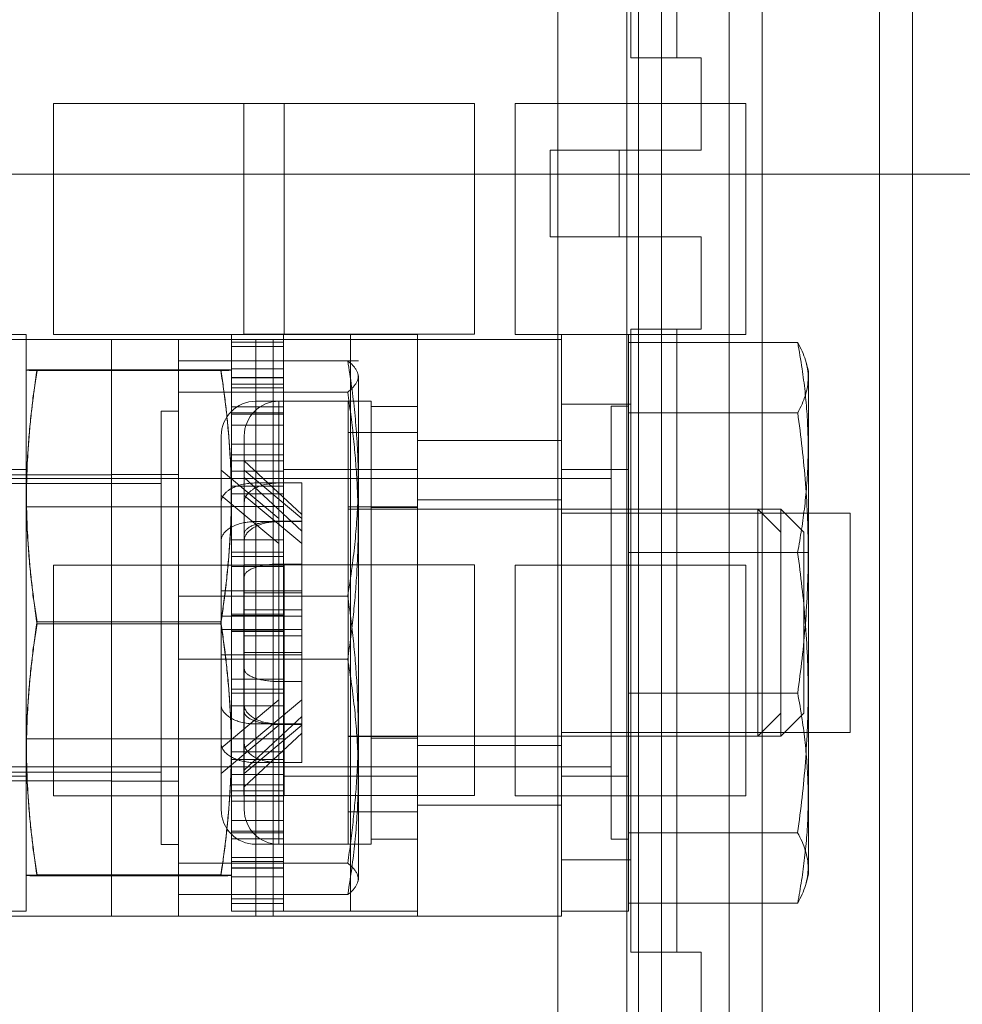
# Model space of a CAD drawing. Header units: inches. Extents: x 1 to 109, y 1 to 85.
# Tile 603 of 656: x 93.212 to 93.893, y 20.431 to 21.142. Entities that reach past the tile are written whole.
import ezdxf

# ---------------------------------------------------------------- set-up
doc = ezdxf.new("R2010")
doc.units = ezdxf.units.IN
doc.header["$MEASUREMENT"] = 0

msp = doc.modelspace()

# ---------------------------------------------------------------- linework, layer by layer
at = {"color": 7, "linetype": 'Continuous', "lineweight": 15, "ltscale": 5}
for p, q in [((93.60098, 13.53994), (93.60098, 29.78994)), ((93.65081, 29.78994), (93.65081, 13.53994)), ((93.65914, 29.78994), (93.65914, 13.53994)), ((93.67569, 29.78994), (93.67569, 13.53994)), ((93.72468, 29.78994), (93.72468, 13.53994)), ((93.74843, 13.53994), (93.74843, 29.78994)), ((93.83318, 29.78994), (93.83318, 13.53994)), ((93.85694, 13.53994), (93.85694, 29.78994)), ((93.65359, 21.56773), (93.65359, 21.1144)), ((93.68692, 21.56773), (93.68692, 21.1144)), ((93.68692, 21.1144), (93.65359, 21.1144)), ((93.68692, 21.1144), (93.70442, 21.1144)), ((93.70442, 21.1144), (93.70442, 21.04773)), ((93.40331, 21.08144), (93.23664, 21.08144)), ((93.23664, 21.08144), (93.23664, 20.91477)), ((93.37414, 21.08161), (93.54081, 21.08161)), ((93.37414, 20.91494), (93.37414, 21.08161)), ((93.40331, 20.91477), (93.40331, 21.08144)), ((93.54081, 21.08161), (93.54081, 20.91494)), ((93.56998, 21.08144), (93.56998, 20.91477)), ((93.73664, 21.08144), (93.56998, 21.08144)), ((93.73664, 20.91477), (93.73664, 21.08144)), ((93.59525, 21.04773), (93.59525, 20.98523)), ((93.59525, 21.04773), (93.64525, 21.04773)), ((93.64525, 21.04773), (93.64525, 20.98523)), ((93.70442, 21.04773), (93.64525, 21.04773)), ((91.67248, 21.03059), (96.25581, 21.03059)), ((93.64525, 20.98523), (93.59525, 20.98523)), ((93.64525, 20.98523), (93.70442, 20.98523)), ((93.70442, 20.98523), (93.70442, 20.91857)), ((93.65359, 20.91857), (93.65359, 20.46857)), ((93.68692, 20.91857), (93.65359, 20.91857)), ((93.70442, 20.91857), (93.68692, 20.91857)), ((93.68692, 20.91857), (93.68692, 20.46857)), ((93.21692, 20.91477), (93.16859, 20.91477)), ((93.27859, 20.9111), (93.17442, 20.9111)), ((93.17442, 20.9111), (93.38275, 20.9111)), ((93.21692, 20.49811), (93.21692, 20.91477)), ((93.23664, 20.91477), (93.40331, 20.91477)), ((93.32692, 20.9111), (93.27859, 20.9111)), ((93.27859, 20.9111), (93.27859, 20.49444)), ((93.27859, 20.49444), (93.27859, 20.9111)), ((93.27859, 20.9111), (93.38275, 20.9111)), ((93.32692, 20.9111), (93.32692, 20.49444)), ((93.36525, 20.88344), (93.36525, 20.91468)), ((93.36525, 20.91468), (93.36525, 20.90596)), ((93.40275, 20.91468), (93.36525, 20.91468)), ((93.54081, 20.91494), (93.37414, 20.91494)), ((93.38275, 20.9111), (93.39525, 20.9111)), ((93.38275, 20.49444), (93.38275, 20.9111)), ((93.39525, 20.9111), (93.39525, 20.49444)), ((93.39525, 20.9111), (93.49942, 20.9111)), ((93.39525, 20.9111), (93.60359, 20.9111)), ((93.45109, 20.91477), (93.40275, 20.91477)), ((93.40275, 20.49811), (93.40275, 20.91477)), ((93.40275, 20.88344), (93.40275, 20.91468)), ((93.40275, 20.91468), (93.40275, 20.90596)), ((93.49942, 20.91477), (93.45109, 20.91477)), ((93.45109, 20.49811), (93.45109, 20.91477)), ((93.49942, 20.49811), (93.49942, 20.91477)), ((93.49942, 20.9111), (93.49942, 20.49444)), ((93.49942, 20.9111), (93.60359, 20.9111)), ((93.56998, 20.91477), (93.73664, 20.91477)), ((93.65192, 20.91477), (93.60359, 20.91477)), ((93.60359, 20.49812), (93.60359, 20.91476)), ((93.60359, 20.49444), (93.60359, 20.9111)), ((93.65192, 20.49812), (93.65192, 20.91476)), ((93.36525, 20.88991), (93.36525, 20.9092)), ((93.36525, 20.87879), (93.36525, 20.9092)), ((93.40275, 20.9092), (93.36525, 20.9092)), ((93.36525, 20.90596), (93.36525, 20.87603)), ((93.40275, 20.90596), (93.36525, 20.90596)), ((93.40275, 20.88991), (93.40275, 20.9092)), ((93.40275, 20.9092), (93.40275, 20.87879)), ((93.40275, 20.90596), (93.40275, 20.87603)), ((93.65192, 20.90895), (93.65192, 20.85815)), ((93.65192, 20.75724), (93.65192, 20.90895)), ((93.65192, 20.90895), (93.77412, 20.90895)), ((93.32692, 20.87293), (93.32692, 20.89571)), ((93.32692, 20.89571), (93.32692, 20.72566)), ((93.32692, 20.89571), (93.45692, 20.89571)), ((93.45692, 20.8957), (93.44911, 20.8957)), ((93.44911, 20.8957), (93.44911, 20.89566)), ((93.44911, 20.89566), (93.45692, 20.89566)), ((93.45692, 20.89571), (93.45692, 20.89566)), ((93.45692, 20.8957), (93.45692, 20.89571)), ((93.45692, 20.89566), (93.45692, 20.8957)), ((93.21714, 20.88894), (93.21692, 20.8881)), ((93.35747, 20.88926), (93.22471, 20.88926)), ((93.35747, 20.8886), (93.22471, 20.8886)), ((93.36525, 20.8881), (93.36503, 20.88893)), ((93.36525, 20.86239), (93.36525, 20.88991)), ((93.40275, 20.88991), (93.36525, 20.88991)), ((93.40275, 20.86239), (93.40275, 20.88991)), ((93.78192, 20.8881), (93.78021, 20.89448)), ((93.21692, 20.8881), (93.21692, 20.52477)), ((93.36525, 20.8881), (93.36525, 20.52477)), ((93.36525, 20.85706), (93.36525, 20.88365)), ((93.36525, 20.88365), (93.36525, 20.84926)), ((93.40275, 20.88365), (93.36525, 20.88365)), ((93.40275, 20.88352), (93.36525, 20.88352)), ((93.36525, 20.87879), (93.36525, 20.88352)), ((93.36525, 20.88344), (93.40275, 20.88344)), ((93.40275, 20.85706), (93.40275, 20.88365)), ((93.40275, 20.88365), (93.40275, 20.84926)), ((93.40275, 20.87879), (93.40275, 20.88352)), ((93.45692, 20.88444), (93.45638, 20.88647)), ((93.45692, 20.52111), (93.45692, 20.88443)), ((93.78192, 20.8881), (93.78192, 20.52477)), ((93.40275, 20.87879), (93.36525, 20.87879)), ((93.36525, 20.87603), (93.36525, 20.85706)), ((93.40275, 20.87603), (93.36525, 20.87603)), ((93.40275, 20.87603), (93.40275, 20.85706)), ((93.32692, 20.68011), (93.32692, 20.87293)), ((93.32692, 20.87293), (93.44911, 20.87293)), ((93.36525, 20.83536), (93.36525, 20.86239)), ((93.40275, 20.86239), (93.36525, 20.86239)), ((93.44942, 20.86644), (93.38275, 20.86644)), ((93.38275, 20.63336), (93.38275, 20.86644)), ((93.46609, 20.86644), (93.39942, 20.86644)), ((93.46609, 20.86644), (93.39942, 20.86644)), ((93.39942, 20.664), (93.39942, 20.86644)), ((93.39942, 20.63336), (93.39942, 20.86644)), ((93.40275, 20.83536), (93.40275, 20.86239)), ((93.44942, 20.86644), (93.44942, 20.54644)), ((93.46609, 20.54644), (93.46609, 20.86644)), ((93.46609, 20.86644), (93.46609, 20.54644)), ((93.49942, 20.86269), (93.46609, 20.86269)), ((93.49942, 20.86269), (93.46609, 20.86269)), ((93.49942, 20.86269), (93.46609, 20.86269)), ((93.46609, 20.55019), (93.46609, 20.86269)), ((93.46609, 20.55019), (93.46609, 20.86269)), ((93.46609, 20.55019), (93.46609, 20.86269)), ((93.49942, 20.55019), (93.49942, 20.86269)), ((93.49942, 20.55019), (93.49942, 20.86269)), ((93.49942, 20.55019), (93.49942, 20.86269)), ((93.60359, 20.8644), (93.65359, 20.8644)), ((93.60359, 20.8644), (93.60359, 20.53523)), ((93.65192, 20.86285), (93.63942, 20.86285)), ((93.63942, 20.86283), (93.63942, 20.55005)), ((93.65192, 20.55005), (93.65192, 20.86283)), ((93.65359, 20.53523), (93.65359, 20.8644)), ((93.32692, 20.85918), (93.31442, 20.85918)), ((93.31442, 20.54636), (93.31442, 20.85918)), ((93.32692, 20.85918), (93.32692, 20.54636)), ((93.36525, 20.81598), (93.36525, 20.85812)), ((93.36525, 20.85812), (93.36525, 20.83536)), ((93.40275, 20.85812), (93.36525, 20.85812)), ((93.40275, 20.85706), (93.36525, 20.85706)), ((93.40275, 20.81598), (93.40275, 20.85812)), ((93.40275, 20.85812), (93.40275, 20.83536)), ((93.65192, 20.85815), (93.65192, 20.65564)), ((93.65192, 20.85815), (93.77416, 20.85815)), ((93.36525, 20.84926), (93.36525, 20.82783)), ((93.40275, 20.84926), (93.36525, 20.84926)), ((93.40275, 20.84926), (93.40275, 20.82783)), ((93.35775, 20.64712), (93.35775, 20.84144)), ((93.37442, 20.67317), (93.37442, 20.84144)), ((93.37442, 20.64712), (93.37442, 20.84144)), ((93.49942, 20.84394), (93.44942, 20.84394)), ((93.44942, 20.56995), (93.44942, 20.84394)), ((93.49942, 20.56995), (93.49942, 20.84394)), ((93.40275, 20.83536), (93.36525, 20.83536)), ((93.60359, 20.83811), (93.49942, 20.83811)), ((93.49942, 20.57477), (93.49942, 20.83811)), ((93.60359, 20.57477), (93.60359, 20.83811)), ((93.36525, 20.82783), (93.36525, 20.79033)), ((93.40275, 20.82783), (93.36525, 20.82783)), ((93.40275, 20.82783), (93.40275, 20.79033)), ((93.40275, 20.82352), (93.36525, 20.82352)), ((93.36525, 20.82352), (93.36525, 20.58936)), ((93.37442, 20.82349), (93.37442, 20.72803)), ((93.37442, 20.82349), (93.37442, 20.81135)), ((93.41609, 20.78469), (93.37442, 20.82349)), ((93.40275, 20.58936), (93.40275, 20.82352)), ((93.63942, 20.81061), (92.41442, 20.81061)), ((93.21692, 20.81727), (93.16859, 20.81727)), ((93.27859, 20.81319), (93.17442, 20.81319)), ((93.21692, 20.59561), (93.21692, 20.81726)), ((93.32692, 20.8136), (93.27859, 20.8136)), ((93.27859, 20.8136), (93.27859, 20.59194)), ((93.27859, 20.59238), (93.27859, 20.81316)), ((93.32692, 20.8136), (93.32692, 20.59194)), ((93.35775, 20.81671), (93.35775, 20.79848)), ((93.35775, 20.81671), (93.35775, 20.72951)), ((93.39942, 20.78183), (93.35775, 20.81671)), ((93.36525, 20.79955), (93.36525, 20.81598)), ((93.40275, 20.81598), (93.36525, 20.81598)), ((93.37442, 20.81671), (93.37442, 20.72951)), ((93.37442, 20.81671), (93.37442, 20.79848)), ((93.41609, 20.78183), (93.37442, 20.81671)), ((93.37442, 20.71589), (93.37442, 20.81135)), ((93.37442, 20.81135), (93.41609, 20.77254)), ((93.45109, 20.81727), (93.40275, 20.81727)), ((93.40275, 20.59561), (93.40275, 20.81726)), ((93.40275, 20.79955), (93.40275, 20.81598)), ((93.49942, 20.81727), (93.45109, 20.81727)), ((93.45109, 20.59561), (93.45109, 20.81726)), ((93.49942, 20.59561), (93.49942, 20.81726)), ((93.65192, 20.81727), (93.60359, 20.81727)), ((93.60359, 20.59561), (93.60359, 20.81727)), ((93.63942, 20.8106), (93.63942, 20.60227)), ((93.65192, 20.59561), (93.65192, 20.81727)), ((93.31442, 20.80694), (92.40192, 20.80694)), ((93.31442, 20.5986), (93.31442, 20.80691)), ((93.36525, 20.80513), (93.36525, 20.75428)), ((93.36525, 20.79033), (93.36525, 20.80513)), ((93.40275, 20.80513), (93.36525, 20.80513)), ((93.39942, 20.80743), (93.38275, 20.80743)), ((93.39942, 20.80743), (93.39942, 20.77952)), ((93.39942, 20.72951), (93.39942, 20.80743)), ((93.41609, 20.80743), (93.39942, 20.80743)), ((93.40275, 20.79033), (93.40275, 20.80513)), ((93.40275, 20.80513), (93.40275, 20.75428)), ((93.41609, 20.80743), (93.41609, 20.77952)), ((93.41609, 20.72951), (93.41609, 20.80743)), ((93.35775, 20.71128), (93.35775, 20.79848)), ((93.35775, 20.79848), (93.39942, 20.7636)), ((93.36525, 20.75739), (93.36525, 20.79955)), ((93.40275, 20.79955), (93.36525, 20.79955)), ((93.37442, 20.71128), (93.37442, 20.79848)), ((93.37442, 20.79848), (93.41609, 20.7636)), ((93.40275, 20.75739), (93.40275, 20.79955)), ((93.36525, 20.79019), (93.21692, 20.79019)), ((93.21692, 20.79019), (93.21692, 20.6227)), ((93.35775, 20.72951), (93.35775, 20.79366)), ((93.36525, 20.79033), (93.40275, 20.79033)), ((93.36525, 20.62269), (93.36525, 20.79017)), ((93.37442, 20.72951), (93.37442, 20.79366)), ((93.49942, 20.79019), (93.44942, 20.79019)), ((93.44942, 20.62436), (93.44942, 20.79018)), ((93.49942, 20.78977), (93.46609, 20.78977)), ((93.49942, 20.78977), (93.46609, 20.78977)), ((93.49942, 20.78977), (93.46609, 20.78977)), ((93.46609, 20.62311), (93.46609, 20.78977)), ((93.46609, 20.62311), (93.46609, 20.78977)), ((93.46609, 20.62311), (93.46609, 20.78977)), ((93.60359, 20.79519), (93.49942, 20.79519)), ((93.60359, 20.79519), (93.49942, 20.79519)), ((93.60359, 20.79519), (93.49942, 20.79519)), ((93.49942, 20.61769), (93.49942, 20.79519)), ((93.49942, 20.61769), (93.49942, 20.79519)), ((93.49942, 20.61769), (93.49942, 20.79519)), ((93.49942, 20.62436), (93.49942, 20.79018)), ((93.49942, 20.62311), (93.49942, 20.78977)), ((93.49942, 20.62311), (93.49942, 20.78977)), ((93.49942, 20.62311), (93.49942, 20.78977)), ((93.60359, 20.61769), (93.60359, 20.79519)), ((93.60359, 20.61769), (93.60359, 20.79519)), ((93.60359, 20.61769), (93.60359, 20.79519)), ((93.41609, 20.77254), (93.41609, 20.78469)), ((93.41609, 20.78469), (93.41609, 20.72803)), ((93.74525, 20.78846), (93.44942, 20.78846)), ((93.44942, 20.78846), (93.44942, 20.62442)), ((93.76192, 20.78846), (93.46609, 20.78846)), ((93.76192, 20.78846), (93.46609, 20.78846)), ((93.46609, 20.78846), (93.46609, 20.62442)), ((93.46609, 20.62442), (93.46609, 20.78845)), ((93.81192, 20.78561), (93.60359, 20.78561)), ((93.81192, 20.78561), (93.60359, 20.78561)), ((93.81192, 20.78561), (93.60359, 20.78561)), ((93.60359, 20.62727), (93.60359, 20.78561)), ((93.60359, 20.62727), (93.60359, 20.78561)), ((93.60359, 20.62727), (93.60359, 20.78561)), ((93.76192, 20.77179), (93.74525, 20.78846)), ((93.74525, 20.62442), (93.74525, 20.78846)), ((93.77859, 20.77179), (93.76192, 20.78846)), ((93.77859, 20.77179), (93.76192, 20.78846)), ((93.76192, 20.62442), (93.76192, 20.78846)), ((93.76192, 20.78845), (93.76192, 20.62442)), ((93.81192, 20.62727), (93.81192, 20.78561)), ((93.81192, 20.62727), (93.81192, 20.78561)), ((93.81192, 20.62727), (93.81192, 20.78561)), ((93.38275, 20.77952), (93.38275, 20.54644)), ((93.38275, 20.77952), (93.39942, 20.77952)), ((93.39942, 20.7636), (93.39942, 20.78183)), ((93.39942, 20.78183), (93.39942, 20.72951)), ((93.41609, 20.77992), (93.39942, 20.77992)), ((93.39942, 20.77952), (93.39942, 20.7016)), ((93.39942, 20.77952), (93.39942, 20.54644)), ((93.39942, 20.77952), (93.41609, 20.77952)), ((93.41609, 20.7636), (93.41609, 20.78183)), ((93.41609, 20.78183), (93.41609, 20.72951)), ((93.41609, 20.77992), (93.41609, 20.74888)), ((93.41609, 20.72803), (93.41609, 20.77992)), ((93.41609, 20.77952), (93.41609, 20.7016)), ((93.37442, 20.72803), (93.37442, 20.77076)), ((93.41609, 20.71589), (93.41609, 20.77254)), ((93.76192, 20.77179), (93.76192, 20.64109)), ((93.77859, 20.64109), (93.77859, 20.77179)), ((93.77859, 20.77179), (93.77859, 20.64109)), ((93.35775, 20.76576), (93.35775, 20.7016)), ((93.35775, 20.76576), (93.35775, 20.57144)), ((93.36525, 20.7127), (93.36525, 20.76639)), ((93.36525, 20.76639), (93.36525, 20.75739)), ((93.40275, 20.76639), (93.36525, 20.76639)), ((93.37442, 20.76576), (93.37442, 20.57144)), ((93.37442, 20.76576), (93.37442, 20.7016)), ((93.39942, 20.71128), (93.39942, 20.7636)), ((93.40275, 20.7127), (93.40275, 20.76639)), ((93.40275, 20.76639), (93.40275, 20.75739)), ((93.41609, 20.71128), (93.41609, 20.7636)), ((93.40275, 20.75739), (93.36525, 20.75739)), ((93.36525, 20.75428), (93.36525, 20.74711)), ((93.40275, 20.75428), (93.36525, 20.75428)), ((93.40275, 20.75428), (93.40275, 20.74711)), ((93.65192, 20.55472), (93.65192, 20.75724)), ((93.65192, 20.75724), (93.78192, 20.75724)), ((93.77411, 20.75728), (93.78192, 20.75728)), ((93.77411, 20.75718), (93.77411, 20.75728)), ((93.78192, 20.75718), (93.77411, 20.75718)), ((93.78192, 20.75724), (93.78192, 20.75728)), ((93.78192, 20.75728), (93.78192, 20.75718)), ((93.78192, 20.75718), (93.78192, 20.75724)), ((93.23664, 20.74811), (93.23664, 20.58144)), ((93.40331, 20.74811), (93.23664, 20.74811)), ((93.36525, 20.74711), (93.36525, 20.70111)), ((93.40275, 20.74711), (93.36525, 20.74711)), ((93.37414, 20.74827), (93.54081, 20.74827)), ((93.37414, 20.58161), (93.37414, 20.74827)), ((93.39942, 20.74888), (93.39942, 20.54644)), ((93.39942, 20.74888), (93.41609, 20.74888)), ((93.40275, 20.74711), (93.40275, 20.70111)), ((93.40331, 20.58144), (93.40331, 20.74811)), ((93.41609, 20.74888), (93.41609, 20.69699)), ((93.54081, 20.74827), (93.54081, 20.58161)), ((93.56998, 20.74811), (93.56998, 20.58144)), ((93.73664, 20.74811), (93.56998, 20.74811)), ((93.73664, 20.58144), (93.73664, 20.74811)), ((93.37442, 20.73971), (93.37442, 20.69699)), ((93.37442, 20.73971), (93.37442, 20.57144)), ((93.32692, 20.72566), (93.32692, 20.53284)), ((93.32692, 20.72566), (93.44912, 20.72566)), ((93.39942, 20.72951), (93.35775, 20.72951)), ((93.41609, 20.72951), (93.37442, 20.72951)), ((93.41609, 20.72803), (93.37442, 20.72803)), ((93.35775, 20.64712), (93.35775, 20.71128)), ((93.39942, 20.71128), (93.35775, 20.71128)), ((93.36525, 20.71176), (93.36525, 20.7127)), ((93.40275, 20.7127), (93.36525, 20.7127)), ((93.36525, 20.66577), (93.36525, 20.71176)), ((93.40275, 20.71176), (93.36525, 20.71176)), ((93.37442, 20.67317), (93.37442, 20.71589)), ((93.41609, 20.71589), (93.37442, 20.71589)), ((93.37442, 20.64712), (93.37442, 20.71128)), ((93.41609, 20.71128), (93.37442, 20.71128)), ((93.39942, 20.63336), (93.39942, 20.71128)), ((93.40275, 20.71176), (93.40275, 20.7127)), ((93.40275, 20.66577), (93.40275, 20.71176)), ((93.41609, 20.664), (93.41609, 20.71589)), ((93.41609, 20.63336), (93.41609, 20.71128)), ((93.35747, 20.70709), (93.22471, 20.70709)), ((93.35747, 20.70577), (93.22471, 20.70577)), ((93.35775, 20.7016), (93.35775, 20.61579)), ((93.39942, 20.7016), (93.35775, 20.7016)), ((93.36525, 20.70111), (93.36525, 20.70017)), ((93.40275, 20.70111), (93.36525, 20.70111)), ((93.36525, 20.70017), (93.36525, 20.64649)), ((93.40275, 20.70017), (93.36525, 20.70017)), ((93.37442, 20.7016), (93.37442, 20.61579)), ((93.41609, 20.7016), (93.37442, 20.7016)), ((93.41609, 20.69699), (93.37442, 20.69699)), ((93.37442, 20.69699), (93.37442, 20.59998)), ((93.39942, 20.7016), (93.39942, 20.65067)), ((93.40275, 20.70111), (93.40275, 20.70017)), ((93.40275, 20.70017), (93.40275, 20.64649)), ((93.41609, 20.7016), (93.41609, 20.65067)), ((93.41609, 20.69699), (93.41609, 20.63878)), ((93.35775, 20.59756), (93.35775, 20.68337)), ((93.35775, 20.68337), (93.35775, 20.61921)), ((93.39942, 20.68337), (93.35775, 20.68337)), ((93.37442, 20.58783), (93.37442, 20.68485)), ((93.37442, 20.68485), (93.37442, 20.64212)), ((93.41609, 20.68485), (93.37442, 20.68485)), ((93.37442, 20.59756), (93.37442, 20.68337)), ((93.37442, 20.68337), (93.37442, 20.61921)), ((93.41609, 20.68337), (93.37442, 20.68337)), ((93.39942, 20.68337), (93.39942, 20.60545)), ((93.39942, 20.63244), (93.39942, 20.68337)), ((93.41609, 20.62664), (93.41609, 20.68485)), ((93.41609, 20.68485), (93.41609, 20.63296)), ((93.41609, 20.63244), (93.41609, 20.68337)), ((93.41609, 20.68337), (93.41609, 20.60545)), ((93.32692, 20.51007), (93.32692, 20.68011)), ((93.32692, 20.68011), (93.44914, 20.68011)), ((93.36525, 20.65859), (93.36525, 20.66577)), ((93.40275, 20.66577), (93.36525, 20.66577)), ((93.39942, 20.664), (93.41609, 20.664)), ((93.40275, 20.65859), (93.40275, 20.66577)), ((93.41609, 20.63296), (93.41609, 20.664)), ((93.36525, 20.60774), (93.36525, 20.65859)), ((93.40275, 20.65859), (93.36525, 20.65859)), ((93.36525, 20.64649), (93.36525, 20.65548)), ((93.36525, 20.65548), (93.36525, 20.61332)), ((93.40275, 20.65548), (93.36525, 20.65548)), ((93.40275, 20.60774), (93.40275, 20.65859)), ((93.40275, 20.65548), (93.40275, 20.61332)), ((93.40275, 20.64649), (93.40275, 20.65548)), ((93.65192, 20.65564), (93.65192, 20.50392)), ((93.65192, 20.65564), (93.77416, 20.65564)), ((93.35775, 20.61579), (93.39942, 20.65067)), ((93.37442, 20.61579), (93.41609, 20.65067)), ((93.39942, 20.65067), (93.39942, 20.63244)), ((93.41609, 20.65067), (93.41609, 20.63244)), ((93.40275, 20.64649), (93.36525, 20.64649)), ((93.74525, 20.62442), (93.76192, 20.64108)), ((93.76192, 20.62442), (93.77859, 20.64108)), ((93.76192, 20.62442), (93.77859, 20.64108)), ((93.37442, 20.59998), (93.41609, 20.63878)), ((93.38275, 20.63336), (93.39942, 20.63336)), ((93.39942, 20.60545), (93.39942, 20.63336)), ((93.39942, 20.63336), (93.41609, 20.63336)), ((93.41609, 20.63296), (93.39942, 20.63296)), ((93.41609, 20.63878), (93.41609, 20.62664)), ((93.41609, 20.60545), (93.41609, 20.63336)), ((93.39942, 20.63244), (93.35775, 20.59756)), ((93.41609, 20.63244), (93.37442, 20.59756)), ((93.41609, 20.62664), (93.37442, 20.58783)), ((93.60359, 20.62727), (93.81192, 20.62727)), ((93.60359, 20.62727), (93.81192, 20.62727)), ((93.60359, 20.62727), (93.81192, 20.62727)), ((93.21692, 20.62269), (93.36525, 20.62269)), ((93.36525, 20.62255), (93.36525, 20.60774)), ((93.36525, 20.58504), (93.36525, 20.62255)), ((93.40275, 20.62255), (93.36525, 20.62255)), ((93.40275, 20.58504), (93.40275, 20.62255)), ((93.40275, 20.62255), (93.40275, 20.60774)), ((93.44942, 20.62442), (93.74525, 20.62442)), ((93.44942, 20.56995), (93.44942, 20.62436)), ((93.44942, 20.62436), (93.49942, 20.62436)), ((93.46609, 20.62442), (93.76192, 20.62442)), ((93.46609, 20.62442), (93.76192, 20.62442)), ((93.46609, 20.62311), (93.49942, 20.62311)), ((93.46609, 20.62311), (93.49942, 20.62311)), ((93.46609, 20.62311), (93.49942, 20.62311)), ((93.49942, 20.56995), (93.49942, 20.62436)), ((93.35775, 20.59756), (93.35775, 20.61579)), ((93.36525, 20.61332), (93.36525, 20.59689)), ((93.40275, 20.61332), (93.36525, 20.61332)), ((93.37442, 20.59756), (93.37442, 20.61579)), ((93.40275, 20.61332), (93.40275, 20.59689)), ((93.49942, 20.61769), (93.60359, 20.61769)), ((93.49942, 20.61769), (93.60359, 20.61769)), ((93.49942, 20.61769), (93.60359, 20.61769)), ((93.40275, 20.60774), (93.36525, 20.60774)), ((93.39942, 20.60545), (93.38275, 20.60545)), ((93.41609, 20.60545), (93.39942, 20.60545)), ((92.40192, 20.5986), (93.31442, 20.5986)), ((92.41442, 20.60227), (93.63942, 20.60227)), ((93.37442, 20.58783), (93.37442, 20.59998)), ((93.16859, 20.59561), (93.21692, 20.59561)), ((93.17442, 20.59235), (93.27859, 20.59235)), ((93.27859, 20.59194), (93.32692, 20.59194)), ((93.36525, 20.59689), (93.36525, 20.55476)), ((93.40275, 20.59689), (93.36525, 20.59689)), ((93.40275, 20.59689), (93.40275, 20.55476)), ((93.40275, 20.59561), (93.45109, 20.59561)), ((93.45109, 20.59561), (93.49942, 20.59561)), ((93.60359, 20.59561), (93.65192, 20.59561)), ((93.36525, 20.58936), (93.40275, 20.58936)), ((93.36525, 20.56362), (93.36525, 20.58504)), ((93.40275, 20.58504), (93.36525, 20.58504)), ((93.40275, 20.56362), (93.40275, 20.58504)), ((93.23664, 20.58144), (93.40331, 20.58144)), ((93.36525, 20.55476), (93.36525, 20.57751)), ((93.36525, 20.57751), (93.36525, 20.55049)), ((93.40275, 20.57751), (93.36525, 20.57751)), ((93.54081, 20.58161), (93.37414, 20.58161)), ((93.40275, 20.57751), (93.40275, 20.55049)), ((93.40275, 20.55476), (93.40275, 20.57751)), ((93.56998, 20.58144), (93.73664, 20.58144)), ((93.49942, 20.56995), (93.44942, 20.56995)), ((93.49942, 20.57477), (93.60359, 20.57477)), ((93.36525, 20.52923), (93.36525, 20.56362)), ((93.40275, 20.56362), (93.36525, 20.56362)), ((93.40275, 20.52923), (93.40275, 20.56362)), ((93.36525, 20.55581), (93.36525, 20.52923)), ((93.36525, 20.53684), (93.36525, 20.55581)), ((93.40275, 20.55581), (93.36525, 20.55581)), ((93.40275, 20.55476), (93.36525, 20.55476)), ((93.40275, 20.53684), (93.40275, 20.55581)), ((93.40275, 20.55581), (93.40275, 20.52923)), ((93.65192, 20.50392), (93.65192, 20.55472)), ((93.65192, 20.55472), (93.77411, 20.55472)), ((93.36525, 20.55049), (93.36525, 20.52297)), ((93.40275, 20.55049), (93.36525, 20.55049)), ((93.40275, 20.55049), (93.40275, 20.52297)), ((93.46609, 20.55019), (93.49942, 20.55019)), ((93.46609, 20.55019), (93.49942, 20.55019)), ((93.46609, 20.55019), (93.49942, 20.55019)), ((93.63942, 20.55002), (93.65192, 20.55002)), ((93.31442, 20.54635), (93.32692, 20.54635)), ((93.38275, 20.54644), (93.44942, 20.54644)), ((93.39942, 20.54644), (93.46609, 20.54644)), ((93.39942, 20.54644), (93.46609, 20.54644)), ((93.36525, 20.50692), (93.36525, 20.53684)), ((93.40275, 20.53684), (93.36525, 20.53684)), ((93.36525, 20.53409), (93.36525, 20.52936)), ((93.36525, 20.50367), (93.36525, 20.53409)), ((93.40275, 20.53409), (93.36525, 20.53409)), ((93.40275, 20.50692), (93.40275, 20.53684)), ((93.40275, 20.50367), (93.40275, 20.53409)), ((93.40275, 20.53409), (93.40275, 20.52936)), ((93.60359, 20.53523), (93.65359, 20.53523)), ((93.32692, 20.53284), (93.32692, 20.51007)), ((93.32692, 20.53284), (93.44916, 20.53284)), ((93.36525, 20.52944), (93.36525, 20.4982)), ((93.40275, 20.52944), (93.36525, 20.52944)), ((93.36525, 20.52936), (93.40275, 20.52936)), ((93.40275, 20.52923), (93.36525, 20.52923)), ((93.40275, 20.52944), (93.40275, 20.4982)), ((93.21692, 20.52477), (93.21715, 20.52392)), ((93.35746, 20.52426), (93.22471, 20.52426)), ((93.35746, 20.5236), (93.22471, 20.5236)), ((93.36503, 20.52393), (93.36525, 20.52477)), ((93.36525, 20.52297), (93.36525, 20.50367)), ((93.40275, 20.52297), (93.36525, 20.52297)), ((93.40275, 20.52297), (93.40275, 20.50367)), ((93.45644, 20.5193), (93.45692, 20.5211)), ((93.7802, 20.51834), (93.78192, 20.52477)), ((93.32692, 20.51007), (93.44916, 20.51007)), ((93.36525, 20.4982), (93.36525, 20.50692)), ((93.40275, 20.50692), (93.36525, 20.50692)), ((93.40275, 20.4982), (93.40275, 20.50692)), ((93.16859, 20.49811), (93.21692, 20.49811)), ((93.40275, 20.50367), (93.36525, 20.50367)), ((93.40275, 20.4982), (93.36525, 20.4982)), ((93.40275, 20.49811), (93.45109, 20.49811)), ((93.45109, 20.49811), (93.49942, 20.49811)), ((93.60359, 20.49811), (93.65192, 20.49811)), ((93.65192, 20.50392), (93.77414, 20.50392)), ((93.27859, 20.49444), (93.17442, 20.49444)), ((93.38275, 20.49444), (93.17442, 20.49444)), ((93.27859, 20.49444), (93.32692, 20.49444)), ((93.38275, 20.49444), (93.27859, 20.49444)), ((93.38275, 20.49444), (93.39525, 20.49444)), ((93.60359, 20.49444), (93.39525, 20.49444)), ((93.49942, 20.49444), (93.39525, 20.49444)), ((93.60359, 20.49444), (93.49942, 20.49444)), ((93.65359, 20.46857), (93.68692, 20.46857)), ((93.68692, 20.46857), (93.70442, 20.46857)), ((93.70442, 20.46857), (93.70442, 20.4019))]:
    msp.add_line(p, q, dxfattribs=at)
at = {"color": 7, "linetype": 'Continuous', "lineweight": 15, "ltscale": 25}
for centre, start, end in [((93.38275, 20.84144), 90, 180), ((93.39942, 20.84144), 90, 180), ((93.39942, 20.84144), 90, 180), ((93.38275, 20.57144), 180, 270), ((93.39942, 20.57144), 180, 270), ((93.39942, 20.57144), 180, 270)]:
    msp.add_arc(centre, 0.025, start, end, dxfattribs=at)
at = {"color": 7, "linetype": 'Continuous', "lineweight": 15, "ltscale": 5}
for points, knots in [([(93.77412, 20.90895), (93.77524, 20.90262), (93.77731, 20.89084), (93.77952, 20.87354), (93.781, 20.85709), (93.78172, 20.84058), (93.78169, 20.82399), (93.78086, 20.80733), (93.77929, 20.79062), (93.77706, 20.77393), (93.77509, 20.76283), (93.77411, 20.75728)], [0, 0, 0, 0, 0.125886, 0.234099, 0.342308, 0.450929, 0.559549, 0.669467, 0.779387, 0.889692, 1, 1, 1, 1]), ([(93.77416, 20.85815), (93.77525, 20.86024), (93.77744, 20.8644), (93.77981, 20.87068), (93.78133, 20.87699), (93.78188, 20.88334), (93.78139, 20.88973), (93.77988, 20.89614), (93.77749, 20.90256), (93.77525, 20.90682), (93.77412, 20.90895)], [0, 0, 0, 0, 0.123549, 0.247092, 0.37115, 0.495205, 0.621094, 0.746987, 0.87349, 1, 1, 1, 1]), ([(93.44911, 20.8957), (93.44985, 20.89508), (93.45134, 20.89383), (93.45318, 20.89196), (93.45469, 20.89008), (93.4558, 20.8882), (93.45649, 20.88631), (93.45674, 20.88441), (93.45654, 20.88251), (93.45587, 20.88059), (93.45478, 20.87867), (93.45326, 20.87675), (93.45139, 20.87484), (93.44987, 20.87356), (93.44911, 20.87293)], [0, 0, 0, 0, 0.082365, 0.164736, 0.247097, 0.3298, 0.412514, 0.495214, 0.579135, 0.66307, 0.746993, 0.831324, 0.915665, 1, 1, 1, 1]), ([(93.44912, 20.72566), (93.45024, 20.73277), (93.45231, 20.74597), (93.45452, 20.76535), (93.456, 20.78379), (93.45672, 20.80229), (93.45669, 20.82089), (93.45586, 20.83956), (93.45429, 20.85829), (93.45206, 20.87699), (93.45009, 20.88944), (93.44911, 20.89566)], [0, 0, 0, 0, 0.125886, 0.234099, 0.342308, 0.450929, 0.559549, 0.669467, 0.779387, 0.889692, 1, 1, 1, 1]), ([(93.22471, 20.8886), (93.2241, 20.88861), (93.22288, 20.88864), (93.22135, 20.88869), (93.22005, 20.88873), (93.219, 20.88877), (93.21816, 20.88881), (93.21753, 20.88885), (93.21716, 20.8889), (93.21711, 20.88895), (93.2174, 20.88899), (93.21801, 20.88904), (93.21889, 20.88909), (93.22002, 20.88913), (93.22138, 20.88917), (93.22293, 20.88922), (93.22411, 20.88924), (93.22471, 20.88926)], [0, 0, 0, 0, 0.066917, 0.133834, 0.195738, 0.25765, 0.319561, 0.381462, 0.45416, 0.526867, 0.599564, 0.667772, 0.735988, 0.804197, 0.869463, 0.934733, 1, 1, 1, 1]), ([(93.22471, 20.88926), (93.22396, 20.88428), (93.22248, 20.87432), (93.22064, 20.85934), (93.21913, 20.84434), (93.21814, 20.83096), (93.21754, 20.81922), (93.21723, 20.80914), (93.21711, 20.79908), (93.21719, 20.78904), (93.21747, 20.77904), (93.21798, 20.76823), (93.21877, 20.75661), (93.21989, 20.7442), (93.22126, 20.73181), (93.22285, 20.71943), (93.22409, 20.7112), (93.22471, 20.70709)], [0, 0, 0, 0, 0.082399, 0.164813, 0.247222, 0.329612, 0.384809, 0.440009, 0.495206, 0.549953, 0.604704, 0.659452, 0.727548, 0.795659, 0.863778, 0.931897, 1, 1, 1, 1]), ([(93.22471, 20.70577), (93.22397, 20.71077), (93.22248, 20.72076), (93.22064, 20.7358), (93.21913, 20.75086), (93.21814, 20.76428), (93.21755, 20.77606), (93.21723, 20.78618), (93.21711, 20.79628), (93.21719, 20.80635), (93.21747, 20.81639), (93.21798, 20.82724), (93.21877, 20.8389), (93.21989, 20.85135), (93.22126, 20.86379), (93.22285, 20.87621), (93.22409, 20.88447), (93.22471, 20.8886)], [0, 0, 0, 0, 0.0823986, 0.1648133, 0.2472219, 0.329612, 0.3848089, 0.4400095, 0.495206, 0.5499534, 0.6047047, 0.6594524, 0.7275486, 0.795659, 0.8637784, 0.9318969, 1, 1, 1, 1]), ([(93.35747, 20.88926), (93.35808, 20.88924), (93.35929, 20.88921), (93.36083, 20.88917), (93.36213, 20.88913), (93.36318, 20.88909), (93.36402, 20.88905), (93.36465, 20.88901), (93.36502, 20.88896), (93.36507, 20.88891), (93.36477, 20.88886), (93.36417, 20.88882), (93.36329, 20.88877), (93.36215, 20.88873), (93.36079, 20.88869), (93.35925, 20.88864), (93.35806, 20.88861), (93.35747, 20.8886)], [0, 0, 0, 0, 0.066917, 0.133834, 0.195738, 0.25765, 0.319561, 0.381462, 0.45416, 0.526867, 0.599564, 0.667772, 0.735988, 0.804197, 0.869463, 0.934733, 1, 1, 1, 1]), ([(93.35747, 20.70709), (93.35821, 20.71207), (93.3597, 20.72203), (93.36154, 20.73701), (93.36305, 20.75201), (93.36404, 20.76539), (93.36463, 20.77712), (93.36495, 20.78721), (93.36507, 20.79727), (93.36498, 20.8073), (93.36471, 20.81731), (93.3642, 20.82812), (93.36341, 20.83973), (93.36229, 20.85215), (93.36092, 20.86454), (93.35932, 20.87691), (93.35809, 20.88514), (93.35747, 20.88926)], [0, 0, 0, 0, 0.082399, 0.164813, 0.247222, 0.329612, 0.384809, 0.440009, 0.495206, 0.549953, 0.604705, 0.659452, 0.727549, 0.795659, 0.863778, 0.931897, 1, 1, 1, 1]), ([(93.35747, 20.8886), (93.35821, 20.8836), (93.3597, 20.87361), (93.36154, 20.85857), (93.36305, 20.84351), (93.36404, 20.83009), (93.36463, 20.81831), (93.36495, 20.80819), (93.36507, 20.79809), (93.36498, 20.78802), (93.36471, 20.77798), (93.3642, 20.76713), (93.36341, 20.75547), (93.36229, 20.74302), (93.36092, 20.73058), (93.35932, 20.71816), (93.35809, 20.7099), (93.35747, 20.70577)], [0, 0, 0, 0, 0.082399, 0.164813, 0.247222, 0.329612, 0.384809, 0.440009, 0.495206, 0.549953, 0.604704, 0.659452, 0.727548, 0.795659, 0.863778, 0.931897, 1, 1, 1, 1]), ([(93.44911, 20.87293), (93.44986, 20.86766), (93.45134, 20.85712), (93.45319, 20.84128), (93.4547, 20.82538), (93.45581, 20.80943), (93.45651, 20.79345), (93.45677, 20.77737), (93.45656, 20.76121), (93.4559, 20.74498), (93.45481, 20.72875), (93.45329, 20.71252), (93.45142, 20.69629), (93.4499, 20.6855), (93.44914, 20.68011)], [0, 0, 0, 0, 0.082364, 0.164734, 0.247094, 0.329796, 0.41251, 0.49521, 0.579131, 0.663066, 0.74699, 0.831322, 0.915664, 1, 1, 1, 1]), ([(93.77416, 20.65564), (93.77526, 20.66394), (93.77745, 20.68054), (93.77982, 20.70558), (93.78135, 20.73071), (93.7819, 20.75605), (93.78141, 20.7815), (93.77991, 20.80709), (93.77752, 20.83265), (93.77528, 20.84965), (93.77416, 20.85815)], [0, 0, 0, 0, 0.1235483, 0.2470908, 0.3711485, 0.4952024, 0.6210916, 0.7469845, 0.8734891, 1, 1, 1, 1]), ([(93.35775, 20.79366), (93.35777, 20.79407), (93.35781, 20.7949), (93.35812, 20.7961), (93.35859, 20.79726), (93.35923, 20.79837), (93.36004, 20.79946), (93.36111, 20.8006), (93.36248, 20.80176), (93.36404, 20.80283), (93.36564, 20.80372), (93.36723, 20.80447), (93.36894, 20.80516), (93.37075, 20.80576), (93.37263, 20.80627), (93.37458, 20.80669), (93.37662, 20.80702), (93.37867, 20.80726), (93.38072, 20.8074), (93.38208, 20.80742), (93.38275, 20.80743)], [0, 0, 0, 0, 0.057224, 0.114907, 0.168276, 0.222017, 0.276937, 0.332267, 0.400364, 0.469252, 0.521779, 0.574668, 0.628703, 0.683136, 0.735662, 0.788556, 0.842606, 0.897057, 0.948357, 1, 1, 1, 1]), ([(93.37442, 20.79366), (93.37444, 20.79407), (93.37448, 20.7949), (93.37479, 20.7961), (93.37526, 20.79726), (93.37589, 20.79837), (93.37671, 20.79946), (93.37778, 20.8006), (93.37915, 20.80176), (93.38071, 20.80283), (93.38231, 20.80372), (93.38389, 20.80447), (93.38561, 20.80516), (93.38742, 20.80576), (93.3893, 20.80627), (93.39125, 20.80669), (93.39328, 20.80702), (93.39534, 20.80726), (93.39739, 20.8074), (93.39874, 20.80742), (93.39942, 20.80743)], [0, 0, 0, 0, 0.057224, 0.114907, 0.168276, 0.222017, 0.276937, 0.332267, 0.400364, 0.469252, 0.521779, 0.574668, 0.628703, 0.683136, 0.735662, 0.788556, 0.842606, 0.897057, 0.948357, 1, 1, 1, 1]), ([(93.38275, 20.77952), (93.38215, 20.77951), (93.38094, 20.7795), (93.37912, 20.77939), (93.3773, 20.7792), (93.37543, 20.77893), (93.37354, 20.77857), (93.37164, 20.7781), (93.36979, 20.77755), (93.3679, 20.77685), (93.36601, 20.77601), (93.3643, 20.77508), (93.36286, 20.77412), (93.36165, 20.77317), (93.36058, 20.77216), (93.35968, 20.7711), (93.35895, 20.77001), (93.35838, 20.7689), (93.35799, 20.76775), (93.35778, 20.76669), (93.35776, 20.76603), (93.35775, 20.76576)], [0, 0, 0, 0, 0.046056, 0.09236, 0.139435, 0.186774, 0.239072, 0.291733, 0.345534, 0.399727, 0.464877, 0.530725, 0.583714, 0.637073, 0.691598, 0.746524, 0.799513, 0.852867, 0.907371, 0.962272, 1, 1, 1, 1]), ([(93.37442, 20.77076), (93.37445, 20.77111), (93.37452, 20.77184), (93.37501, 20.7728), (93.37567, 20.77365), (93.37642, 20.77437), (93.37734, 20.77508), (93.37843, 20.77576), (93.37966, 20.77639), (93.38102, 20.77698), (93.38254, 20.77753), (93.38417, 20.77803), (93.3859, 20.77848), (93.38771, 20.77887), (93.38963, 20.7792), (93.39158, 20.77947), (93.39352, 20.77967), (93.39545, 20.77981), (93.39742, 20.7799), (93.39875, 20.77991), (93.39942, 20.77992)], [0, 0, 0, 0, 0.0751373, 0.1513229, 0.2046628, 0.2583755, 0.3132678, 0.3685694, 0.421636, 0.4750745, 0.5296897, 0.584713, 0.6374451, 0.6905462, 0.7448144, 0.799487, 0.8488277, 0.8984726, 0.9490719, 1, 1, 1, 1]), ([(93.39942, 20.77952), (93.39882, 20.77951), (93.3976, 20.7795), (93.39578, 20.77939), (93.39396, 20.7792), (93.3921, 20.77893), (93.39021, 20.77857), (93.38831, 20.7781), (93.38646, 20.77755), (93.38456, 20.77685), (93.38268, 20.77601), (93.38097, 20.77508), (93.37953, 20.77412), (93.37832, 20.77317), (93.37725, 20.77216), (93.37635, 20.7711), (93.37561, 20.77001), (93.37505, 20.7689), (93.37465, 20.76775), (93.37445, 20.76669), (93.37443, 20.76603), (93.37442, 20.76576)], [0, 0, 0, 0, 0.046056, 0.09236, 0.139435, 0.186774, 0.239072, 0.291733, 0.345534, 0.399727, 0.464877, 0.530725, 0.583714, 0.637073, 0.691598, 0.746524, 0.799513, 0.852867, 0.907371, 0.962272, 1, 1, 1, 1]), ([(93.77411, 20.75718), (93.77521, 20.74888), (93.77739, 20.73228), (93.77976, 20.70725), (93.78129, 20.68212), (93.78184, 20.6568), (93.78136, 20.63135), (93.77985, 20.60577), (93.77747, 20.58021), (93.77523, 20.56322), (93.77411, 20.55472)], [0, 0, 0, 0, 0.123552, 0.247098, 0.371158, 0.495215, 0.621101, 0.746992, 0.873493, 1, 1, 1, 1]), ([(93.39942, 20.74888), (93.39848, 20.74887), (93.39686, 20.74885), (93.39456, 20.74871), (93.39254, 20.74853), (93.39053, 20.74829), (93.3886, 20.74799), (93.38675, 20.74763), (93.385, 20.74721), (93.38333, 20.74674), (93.38177, 20.74622), (93.38035, 20.74566), (93.37907, 20.74505), (93.37791, 20.74441), (93.37691, 20.74373), (93.37607, 20.74302), (93.3754, 20.74229), (93.37489, 20.74154), (93.37451, 20.74068), (93.37445, 20.74006), (93.37442, 20.73971)], [0, 0, 0, 0, 0.0714886, 0.1237805, 0.1764351, 0.230233, 0.2844253, 0.33677, 0.3894763, 0.4433206, 0.4975568, 0.5501029, 0.603011, 0.6570568, 0.7114942, 0.7643462, 0.8175619, 0.8719209, 0.9266735, 1, 1, 1, 1]), ([(93.44916, 20.53284), (93.4499, 20.53811), (93.45139, 20.54865), (93.45322, 20.56449), (93.45473, 20.58039), (93.45584, 20.59634), (93.45653, 20.61233), (93.45678, 20.62841), (93.45657, 20.64456), (93.45591, 20.66079), (93.45481, 20.67703), (93.45328, 20.69326), (93.45141, 20.70948), (93.44989, 20.72027), (93.44912, 20.72566)], [0, 0, 0, 0, 0.082363, 0.164732, 0.247091, 0.329792, 0.412506, 0.495205, 0.579127, 0.663063, 0.746988, 0.83132, 0.915663, 1, 1, 1, 1]), ([(93.22471, 20.70709), (93.22397, 20.70209), (93.22248, 20.6921), (93.22064, 20.67706), (93.21913, 20.662), (93.21814, 20.64858), (93.21755, 20.6368), (93.21723, 20.62668), (93.21711, 20.61658), (93.2172, 20.60651), (93.21747, 20.59647), (93.21798, 20.58562), (93.21877, 20.57396), (93.21989, 20.56151), (93.22126, 20.54907), (93.22286, 20.53665), (93.22409, 20.52839), (93.22471, 20.52426)], [0, 0, 0, 0, 0.082399, 0.164813, 0.247222, 0.329612, 0.384809, 0.44001, 0.495206, 0.549954, 0.604705, 0.659453, 0.727549, 0.795659, 0.863778, 0.931897, 1, 1, 1, 1]), ([(93.22471, 20.5236), (93.22397, 20.52858), (93.22248, 20.53854), (93.22064, 20.55352), (93.21913, 20.56852), (93.21814, 20.5819), (93.21755, 20.59364), (93.21723, 20.60372), (93.21711, 20.61378), (93.2172, 20.62382), (93.21747, 20.63382), (93.21798, 20.64463), (93.21877, 20.65625), (93.21989, 20.66866), (93.22126, 20.68105), (93.22285, 20.69343), (93.22409, 20.70166), (93.22471, 20.70577)], [0, 0, 0, 0, 0.082399, 0.164813, 0.247222, 0.329612, 0.384809, 0.44001, 0.495206, 0.549954, 0.604705, 0.659453, 0.727549, 0.795659, 0.863779, 0.931897, 1, 1, 1, 1]), ([(93.35746, 20.52426), (93.35821, 20.52926), (93.3597, 20.53925), (93.36154, 20.55429), (93.36304, 20.56935), (93.36404, 20.58277), (93.36463, 20.59455), (93.36494, 20.60467), (93.36506, 20.61477), (93.36498, 20.62484), (93.3647, 20.63488), (93.3642, 20.64573), (93.36341, 20.65739), (93.36229, 20.66984), (93.36092, 20.68228), (93.35932, 20.6947), (93.35809, 20.70296), (93.35747, 20.70709)], [0, 0, 0, 0, 0.082399, 0.164813, 0.247222, 0.329612, 0.384809, 0.44001, 0.495206, 0.549954, 0.604705, 0.659453, 0.727549, 0.795659, 0.863779, 0.931897, 1, 1, 1, 1]), ([(93.35747, 20.70577), (93.35821, 20.70079), (93.3597, 20.69083), (93.36154, 20.67585), (93.36305, 20.66085), (93.36404, 20.64747), (93.36463, 20.63574), (93.36495, 20.62565), (93.36506, 20.61559), (93.36498, 20.60556), (93.3647, 20.59555), (93.3642, 20.58474), (93.36341, 20.57313), (93.36229, 20.56071), (93.36091, 20.54832), (93.35932, 20.53595), (93.35808, 20.52772), (93.35746, 20.5236)], [0, 0, 0, 0, 0.082399, 0.164813, 0.247222, 0.329612, 0.384809, 0.44001, 0.495206, 0.549954, 0.604705, 0.659453, 0.727549, 0.795659, 0.863778, 0.931897, 1, 1, 1, 1]), ([(93.44914, 20.68011), (93.45011, 20.674), (93.45205, 20.66178), (93.45426, 20.64337), (93.45584, 20.6249), (93.45671, 20.60631), (93.45679, 20.58763), (93.45608, 20.56887), (93.4546, 20.55011), (93.45237, 20.53049), (93.45028, 20.51717), (93.44916, 20.51007)], [0, 0, 0, 0, 0.108299, 0.216595, 0.32522, 0.433842, 0.543692, 0.653543, 0.763854, 0.87417, 1, 1, 1, 1]), ([(93.39942, 20.664), (93.39882, 20.664), (93.3976, 20.66401), (93.39578, 20.66409), (93.39396, 20.66421), (93.3921, 20.66439), (93.39021, 20.66463), (93.38831, 20.66494), (93.38646, 20.66531), (93.38456, 20.66578), (93.38268, 20.66634), (93.38097, 20.66696), (93.37953, 20.6676), (93.37832, 20.66823), (93.37725, 20.6689), (93.37635, 20.66961), (93.37561, 20.67033), (93.37505, 20.67108), (93.37465, 20.67184), (93.37445, 20.67254), (93.37443, 20.67298), (93.37442, 20.67317)], [0, 0, 0, 0, 0.046056, 0.09236, 0.139435, 0.186774, 0.239072, 0.291733, 0.345534, 0.399727, 0.464877, 0.530725, 0.583714, 0.637073, 0.691598, 0.746524, 0.799513, 0.852867, 0.907371, 0.962272, 1, 1, 1, 1]), ([(93.77414, 20.50392), (93.77511, 20.50937), (93.77705, 20.52027), (93.77926, 20.5367), (93.78084, 20.55318), (93.78171, 20.56977), (93.78179, 20.58643), (93.78108, 20.60317), (93.7796, 20.61991), (93.77737, 20.63742), (93.77528, 20.6493), (93.77416, 20.65564)], [0, 0, 0, 0, 0.108299, 0.216595, 0.32522, 0.433842, 0.543692, 0.653543, 0.763854, 0.87417, 1, 1, 1, 1]), ([(93.38275, 20.63336), (93.38182, 20.63337), (93.38019, 20.6334), (93.3779, 20.6336), (93.37587, 20.63387), (93.37387, 20.63424), (93.37193, 20.63469), (93.37009, 20.63523), (93.36833, 20.63585), (93.36666, 20.63656), (93.36511, 20.63734), (93.36369, 20.63819), (93.3624, 20.6391), (93.36125, 20.64007), (93.36024, 20.64109), (93.35941, 20.64215), (93.35873, 20.64324), (93.35823, 20.64438), (93.35784, 20.64567), (93.35779, 20.64659), (93.35775, 20.64712)], [0, 0, 0, 0, 0.071489, 0.12378, 0.176435, 0.230233, 0.284425, 0.33677, 0.389476, 0.443321, 0.497557, 0.550103, 0.603011, 0.657057, 0.711494, 0.764346, 0.817562, 0.871921, 0.926674, 1, 1, 1, 1]), ([(93.39942, 20.63336), (93.39848, 20.63337), (93.39686, 20.6334), (93.39456, 20.6336), (93.39254, 20.63387), (93.39053, 20.63424), (93.3886, 20.63469), (93.38675, 20.63523), (93.385, 20.63585), (93.38333, 20.63656), (93.38177, 20.63734), (93.38035, 20.63819), (93.37907, 20.6391), (93.37791, 20.64007), (93.37691, 20.64109), (93.37607, 20.64215), (93.3754, 20.64324), (93.37489, 20.64438), (93.37451, 20.64567), (93.37445, 20.64659), (93.37442, 20.64712)], [0, 0, 0, 0, 0.0714886, 0.1237805, 0.1764351, 0.230233, 0.2844253, 0.33677, 0.3894763, 0.4433206, 0.4975568, 0.5501029, 0.603011, 0.6570568, 0.7114942, 0.7643462, 0.8175619, 0.8719209, 0.9266735, 1, 1, 1, 1]), ([(93.37442, 20.64212), (93.37444, 20.64185), (93.37448, 20.6413), (93.37479, 20.6405), (93.37526, 20.63973), (93.37589, 20.63899), (93.37671, 20.63826), (93.37778, 20.6375), (93.37915, 20.63673), (93.38071, 20.63602), (93.38231, 20.63542), (93.38389, 20.63492), (93.38561, 20.63447), (93.38742, 20.63407), (93.3893, 20.63373), (93.39125, 20.63345), (93.39328, 20.63323), (93.39534, 20.63307), (93.39739, 20.63297), (93.39874, 20.63296), (93.39942, 20.63296)], [0, 0, 0, 0, 0.057224, 0.114907, 0.168276, 0.222017, 0.276937, 0.332267, 0.400364, 0.469252, 0.521779, 0.574668, 0.628703, 0.683136, 0.735662, 0.788556, 0.842606, 0.897057, 0.948357, 1, 1, 1, 1]), ([(93.35775, 20.61921), (93.35779, 20.61867), (93.35785, 20.61759), (93.35835, 20.61614), (93.359, 20.61487), (93.35975, 20.61378), (93.36068, 20.61271), (93.36176, 20.6117), (93.36299, 20.61075), (93.36436, 20.60987), (93.36587, 20.60904), (93.3675, 20.60828), (93.36923, 20.60762), (93.37104, 20.60703), (93.37297, 20.60653), (93.37491, 20.60613), (93.37685, 20.60582), (93.37878, 20.60561), (93.38075, 20.60548), (93.38209, 20.60546), (93.38275, 20.60545)], [0, 0, 0, 0, 0.0751373, 0.1513229, 0.2046628, 0.2583755, 0.3132678, 0.3685694, 0.421636, 0.4750745, 0.5296897, 0.584713, 0.6374451, 0.6905462, 0.7448144, 0.799487, 0.8488277, 0.8984726, 0.9490719, 1, 1, 1, 1]), ([(93.37442, 20.61921), (93.37445, 20.61867), (93.37452, 20.61759), (93.37501, 20.61614), (93.37567, 20.61487), (93.37642, 20.61378), (93.37734, 20.61271), (93.37843, 20.6117), (93.37966, 20.61075), (93.38102, 20.60987), (93.38254, 20.60904), (93.38417, 20.60828), (93.3859, 20.60762), (93.38771, 20.60703), (93.38963, 20.60653), (93.39158, 20.60613), (93.39352, 20.60582), (93.39545, 20.60561), (93.39742, 20.60548), (93.39875, 20.60546), (93.39942, 20.60545)], [0, 0, 0, 0, 0.075137, 0.151323, 0.204663, 0.258375, 0.313268, 0.368569, 0.421636, 0.475075, 0.52969, 0.584713, 0.637445, 0.690546, 0.744814, 0.799487, 0.848828, 0.898473, 0.949072, 1, 1, 1, 1]), ([(93.77411, 20.55472), (93.77521, 20.55264), (93.7774, 20.54847), (93.77977, 20.54219), (93.7813, 20.53589), (93.78186, 20.52953), (93.78138, 20.52315), (93.77988, 20.51673), (93.7775, 20.51032), (93.77526, 20.50605), (93.77414, 20.50392)], [0, 0, 0, 0, 0.123551, 0.247096, 0.371155, 0.49521, 0.621097, 0.746988, 0.873491, 1, 1, 1, 1]), ([(93.44916, 20.51007), (93.44991, 20.51069), (93.4514, 20.51193), (93.45324, 20.5138), (93.45475, 20.51568), (93.45586, 20.51757), (93.45655, 20.51946), (93.45681, 20.52136), (93.4566, 20.52326), (93.45593, 20.52518), (93.45483, 20.5271), (93.45331, 20.52902), (93.45144, 20.53093), (93.44992, 20.53221), (93.44916, 20.53284)], [0, 0, 0, 0, 0.082362, 0.164731, 0.247089, 0.329791, 0.412503, 0.495202, 0.579124, 0.663061, 0.746986, 0.831319, 0.915663, 1, 1, 1, 1]), ([(93.22471, 20.52426), (93.2241, 20.52425), (93.22289, 20.52422), (93.22135, 20.52417), (93.22005, 20.52413), (93.219, 20.52409), (93.21816, 20.52405), (93.21753, 20.52401), (93.21716, 20.52396), (93.21711, 20.52391), (93.21741, 20.52387), (93.21801, 20.52382), (93.21889, 20.52377), (93.22003, 20.52373), (93.22139, 20.52369), (93.22293, 20.52364), (93.22412, 20.52362), (93.22471, 20.5236)], [0, 0, 0, 0, 0.0669172, 0.1338339, 0.195738, 0.2576507, 0.3195615, 0.381463, 0.4541607, 0.5268675, 0.5995651, 0.6677731, 0.7359882, 0.8041979, 0.8694633, 0.9347331, 1, 1, 1, 1]), ([(93.35746, 20.5236), (93.35807, 20.52362), (93.35929, 20.52365), (93.36082, 20.52369), (93.36212, 20.52373), (93.36318, 20.52377), (93.36401, 20.52381), (93.36465, 20.52385), (93.36502, 20.5239), (93.36506, 20.52395), (93.36477, 20.524), (93.36416, 20.52404), (93.36328, 20.52409), (93.36215, 20.52413), (93.36079, 20.52417), (93.35925, 20.52422), (93.35806, 20.52425), (93.35746, 20.52426)], [0, 0, 0, 0, 0.066917, 0.133834, 0.195738, 0.257651, 0.319561, 0.381463, 0.454161, 0.526868, 0.599565, 0.667773, 0.735988, 0.804198, 0.869463, 0.934733, 1, 1, 1, 1])]:
    msp.add_open_spline(points, degree=3, knots=knots, dxfattribs=at)

doc.saveas('drawing.dxf')
